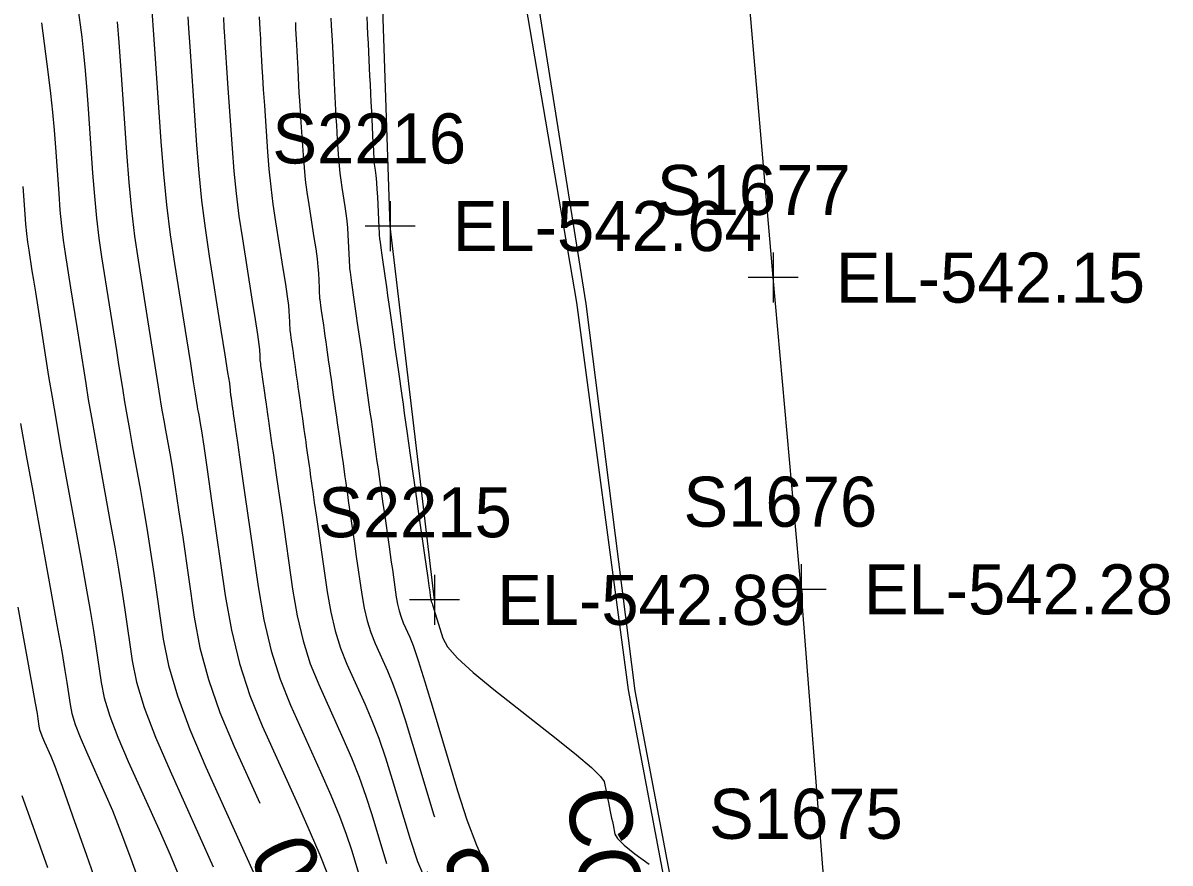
# Model space of a CAD drawing. Extents: x 1724534 to 1727318, y 657156 to 660047.
# Drawn here: x 1725500.6 to 1725592.2, y 658717.6 to 658784.7 of the extents above; entities that cross this region are included whole.
import ezdxf

# ---------------------------------------------------------------- set-up
doc = ezdxf.new("R2010")
doc.units = 0
for name, color, linetype in [('SURVEY - CONTOURS - Index with Text', 7, 'Continuous'), ('SURVEY - CONTOURS - Intermediate with optional Text', 7, 'Continuous'), ('SURVEY - DTM - Breaklines', 7, 'Continuous'), ('SURVEY - DTM - Breaklines - Points - Elevations', 7, 'Continuous'), ('SURVEY - DTM - Breaklines - Points - Locators', 7, 'Continuous'), ('SURVEY - DTM - Breaklines - Points - Numbers', 7, 'Continuous'), ('SURVEY - ROADSIDE BARRIERS with Text', 7, 'Continuous'), ('SURVEY - TRANSPORTATION - Features', 7, 'Continuous'), ('SURVEY - TRANSPORTATION - Features - Points - Elevations', 7, 'Continuous'), ('SURVEY - TRANSPORTATION - Features - Points - Locators', 7, 'Continuous'), ('SURVEY - TRANSPORTATION - Features - Points - Numbers', 7, 'Continuous'), ('SURVEY - UTILITIES - Electric (Underground) with Text', 7, 'Continuous'), ('SURVEY - UTILITIES - Fiber Optic Cable (Underground) with Text', 7, 'Continuous')]:
    doc.layers.add(name, color=color, linetype=linetype)

msp = doc.modelspace()

# ---------------------------------------------------------------- linework, layer by layer
at = {"layer": 'SURVEY - CONTOURS - Index with Text'}
for points in [[(1725508.128, 658784.771), (1725508.252, 658783.096), (1725508.406, 658780.895), (1725508.859, 658774.321), (1725509.045, 658771.934), (1725509.261, 658769.703), (1725509.507, 658767.628), (1725509.785, 658765.709), (1725510.567, 658760.8), (1725510.833, 658759.126), (1725511.046, 658757.786), (1725511.206, 658756.779), (1725511.313, 658756.107), (1725511.526, 658754.758), (1725511.614, 658754.214), (1725511.719, 658753.597), (1725511.84, 658752.905), (1725511.978, 658752.138), (1725512.368, 658749.995), (1725512.539, 658748.992), (1725512.76, 658747.59), (1725513.03, 658745.79), (1725513.35, 658743.591), (1725514.268, 658737.195), (1725514.725, 658734.75), (1725515.409, 658732.214), (1725516.319, 658729.585), (1725517.455, 658726.864), (1725519.5, 658722.336)], [(1725522.346, 658784.7), (1725522.37, 658784.214), (1725522.435, 658782.919), (1725522.46, 658782.433), (1725522.484, 658781.946), (1725522.508, 658781.457), (1725522.533, 658780.968), (1725522.598, 658779.662), (1725522.628, 658779.111), (1725522.669, 658778.436), (1725522.72, 658777.638), (1725522.783, 658776.717), (1725522.963, 658774.097), (1725523.042, 658773.114), (1725523.143, 658772.13), (1725523.267, 658771.146), (1725523.412, 658770.162), (1725523.83, 658767.536), (1725523.97, 658766.619), (1725524.076, 658765.839), (1725524.148, 658765.194), (1725524.186, 658764.685), (1725524.243, 658763.51), (1725524.261, 658763.123), (1725524.275, 658762.846), (1725524.283, 658762.676), (1725524.287, 658762.616), (1725524.289, 658762.599), (1725524.298, 658762.539), (1725524.322, 658762.37), (1725524.361, 658762.093), (1725524.416, 658761.707), (1725524.582, 658760.533), (1725524.645, 658760.092), (1725524.708, 658759.65), (1725524.771, 658759.205), (1725524.834, 658758.76), (1725525.003, 658757.569), (1725525.067, 658757.121), (1725525.131, 658756.672), (1725525.195, 658756.222), (1725525.259, 658755.769), (1725525.431, 658754.561), (1725525.495, 658754.107), (1725525.56, 658753.651), (1725525.625, 658753.194), (1725525.69, 658752.735), (1725525.864, 658751.509), (1725525.93, 658751.048), (1725525.995, 658750.586), (1725526.061, 658750.122), (1725526.127, 658749.656), (1725526.304, 658748.411), (1725526.37, 658747.944), (1725526.437, 658747.474), (1725526.504, 658747.003), (1725526.571, 658746.53), (1725526.751, 658745.267), (1725526.83, 658744.71), (1725526.933, 658743.989), (1725527.06, 658743.101), (1725527.211, 658742.049), (1725527.646, 658739.021), (1725527.835, 658737.925), (1725528.076, 658736.908), (1725528.368, 658735.97), (1725528.712, 658735.111), (1725529.7, 658732.924), (1725530.103, 658731.941), (1725530.573, 658730.634), (1725531.108, 658729.003), (1725531.71, 658727.046), (1725533.403, 658721.396), (1725533.456, 658721.241)], [(1725500.188, 658737.991), (1725501.361, 658731.538), (1725501.58, 658730.321), (1725501.723, 658729.502), (1725501.793, 658729.081), (1725501.878, 658728.489), (1725501.929, 658728.243), (1725502.02, 658727.948), (1725502.149, 658727.604), (1725502.318, 658727.211), (1725502.82, 658726.099), (1725503.139, 658725.293), (1725503.72, 658723.709), (1725504.564, 658721.345), (1725505.669, 658718.204), (1725506.416, 658716.07)]]:
    msp.add_lwpolyline(points, dxfattribs=at)
at = {"layer": 'SURVEY - CONTOURS - Intermediate with optional Text'}
for points in [[(1725510.792, 658787.179), (1725511.134, 658782.202), (1725511.617, 658775.195), (1725511.82, 658772.614), (1725512.067, 658770.129), (1725512.359, 658767.738), (1725512.695, 658765.443), (1725513.649, 658759.448), (1725513.966, 658757.46), (1725514.199, 658755.995), (1725514.349, 658755.05), (1725514.512, 658754.023), (1725514.546, 658753.825), (1725514.585, 658753.604), (1725514.629, 658753.359), (1725514.754, 658752.674), (1725514.845, 658752.095), (1725515.027, 658750.871), (1725515.299, 658749.004), (1725515.661, 658746.492), (1725516.746, 658738.936), (1725517.236, 658736.159), (1725517.893, 658733.497), (1725518.717, 658730.948), (1725519.707, 658728.513), (1725522.57, 658722.173), (1725523.539, 658719.993), (1725524.3, 658718.206), (1725524.853, 658716.812)], [(1725504.961, 658786.083), (1725505.29, 658783.545), (1725505.415, 658782.472), (1725505.542, 658781.157), (1725505.671, 658779.6), (1725505.802, 658777.801), (1725506.154, 658772.682), (1725506.299, 658770.823), (1725506.467, 658769.086), (1725506.659, 658767.47), (1725506.875, 658765.976), (1725507.484, 658762.153), (1725508.063, 658758.508), (1725508.209, 658757.585), (1725508.567, 658755.319), (1725508.715, 658754.406), (1725508.892, 658753.368), (1725509.096, 658752.205), (1725509.327, 658750.917), (1725509.983, 658747.316), (1725510.233, 658745.889), (1725510.492, 658744.309), (1725510.761, 658742.575), (1725511.038, 658740.689), (1725511.79, 658735.454), (1725512.215, 658733.341), (1725512.925, 658730.931), (1725513.922, 658728.222), (1725515.204, 658725.215), (1725519.004, 658716.798)], [(1725502.072, 658784.676), (1725502.607, 658780.551), (1725502.794, 658779.025), (1725502.955, 658777.543), (1725503.089, 658776.104), (1725503.197, 658774.708), (1725503.45, 658771.043), (1725503.553, 658769.713), (1725503.673, 658768.469), (1725503.811, 658767.312), (1725503.966, 658766.242), (1725504.402, 658763.505), (1725504.741, 658761.369), (1725504.92, 658760.237), (1725505.106, 658759.064), (1725505.609, 658755.88), (1725505.817, 658754.598), (1725506.064, 658753.14), (1725506.351, 658751.506), (1725506.677, 658749.697), (1725507.597, 658744.637), (1725507.927, 658742.786), (1725508.225, 658741.027), (1725508.492, 658739.361), (1725508.727, 658737.787), (1725509.312, 658733.713), (1725509.666, 658732.017), (1725510.289, 658729.986), (1725511.181, 658727.619), (1725512.342, 658724.917), (1725515.798, 658717.265)], [(1725513.751, 658785.162), (1725513.813, 658784.233), (1725513.912, 658782.79), (1725514.046, 658780.831), (1725514.453, 658774.92), (1725514.631, 658772.703), (1725514.859, 658770.485), (1725515.138, 658768.265), (1725515.466, 658766.045), (1725516.409, 658760.122), (1725516.719, 658758.17), (1725516.941, 658756.757), (1725517.076, 658755.883), (1725517.123, 658755.547), (1725517.131, 658755.371), (1725517.134, 658755.313), (1725517.136, 658755.271), (1725517.137, 658755.246), (1725517.138, 658755.237), (1725517.138, 658755.234), (1725517.139, 658755.225), (1725517.143, 658755.2), (1725517.149, 658755.158), (1725517.157, 658755.1), (1725517.182, 658754.924), (1725517.192, 658754.858), (1725517.201, 658754.791), (1725517.21, 658754.724), (1725517.22, 658754.658), (1725517.245, 658754.479), (1725517.255, 658754.412), (1725517.264, 658754.344), (1725517.274, 658754.277), (1725517.284, 658754.209), (1725517.309, 658754.027), (1725517.319, 658753.959), (1725517.329, 658753.891), (1725517.339, 658753.822), (1725517.348, 658753.753), (1725517.375, 658753.569), (1725517.384, 658753.5), (1725517.394, 658753.43), (1725517.404, 658753.361), (1725517.414, 658753.291), (1725517.441, 658753.104), (1725517.451, 658753.034), (1725517.461, 658752.963), (1725517.471, 658752.892), (1725517.481, 658752.821), (1725517.508, 658752.632), (1725517.566, 658752.225), (1725517.72, 658751.149), (1725517.971, 658749.402), (1725518.318, 658746.984), (1725519.372, 658739.644), (1725519.83, 658736.987), (1725520.414, 658734.521), (1725521.123, 658732.246), (1725521.958, 658730.163), (1725524.352, 658724.861), (1725525.18, 658722.98), (1725525.868, 658721.313), (1725526.417, 658719.86), (1725526.826, 658718.621), (1725527.73, 658715.603)], [(1725516.607, 658785.116), (1725516.647, 658784.317), (1725516.683, 658783.604), (1725516.71, 658783.145), (1725516.765, 658782.301), (1725516.848, 658781.073), (1725516.958, 658779.46), (1725517.29, 658774.646), (1725517.435, 658772.84), (1725517.621, 658771.033), (1725517.847, 658769.226), (1725518.115, 658767.417), (1725518.883, 658762.593), (1725519.136, 658760.987), (1725519.319, 658759.784), (1725519.433, 658758.986), (1725519.477, 658758.593), (1725519.502, 658758.084), (1725519.51, 658757.916), (1725519.519, 658757.723), (1725519.521, 658757.696), (1725519.522, 658757.689), (1725519.525, 658757.663), (1725519.536, 658757.59), (1725519.553, 658757.47), (1725519.577, 658757.302), (1725519.649, 658756.794), (1725519.676, 658756.602), (1725519.703, 658756.411), (1725519.731, 658756.218), (1725519.859, 658755.315), (1725519.887, 658755.12), (1725519.942, 658754.729), (1725520.017, 658754.205), (1725520.044, 658754.008), (1725520.073, 658753.811), (1725520.101, 658753.613), (1725520.129, 658753.414), (1725520.204, 658752.882), (1725520.233, 658752.683), (1725520.261, 658752.482), (1725520.29, 658752.281), (1725520.318, 658752.079), (1725520.453, 658751.133), (1725520.482, 658750.929), (1725520.589, 658750.177), (1725520.654, 658749.72), (1725520.791, 658748.762), (1725521.001, 658747.302), (1725521.283, 658745.339), (1725522.13, 658739.437), (1725522.499, 658737.3), (1725522.968, 658735.317), (1725523.538, 658733.488), (1725524.21, 658731.812), (1725526.135, 658727.549), (1725526.821, 658725.967), (1725527.436, 658724.42), (1725527.981, 658722.907), (1725528.454, 658721.429), (1725529.621, 658717.534)], [(1725519.465, 658785.151), (1725519.515, 658784.15), (1725519.533, 658783.774), (1725519.552, 658783.398), (1725519.571, 658783.02), (1725519.59, 658782.642), (1725519.641, 658781.633), (1725519.669, 658781.128), (1725519.717, 658780.369), (1725519.784, 658779.355), (1725519.871, 658778.088), (1725520.127, 658774.371), (1725520.238, 658772.977), (1725520.382, 658771.582), (1725520.557, 658770.186), (1725520.764, 658768.79), (1725521.357, 658765.065), (1725521.553, 658763.803), (1725521.698, 658762.811), (1725521.791, 658762.09), (1725521.832, 658761.639), (1725521.872, 658760.797), (1725521.885, 658760.52), (1725521.895, 658760.321), (1725521.901, 658760.199), (1725521.904, 658760.156), (1725521.905, 658760.144), (1725521.912, 658760.101), (1725521.929, 658759.98), (1725521.957, 658759.781), (1725521.996, 658759.505), (1725522.116, 658758.663), (1725522.161, 658758.347), (1725522.206, 658758.03), (1725522.251, 658757.712), (1725522.296, 658757.392), (1725522.417, 658756.539), (1725522.463, 658756.218), (1725522.509, 658755.896), (1725522.555, 658755.573), (1725522.601, 658755.249), (1725522.724, 658754.383), (1725522.77, 658754.058), (1725522.816, 658753.731), (1725522.863, 658753.403), (1725522.909, 658753.074), (1725523.034, 658752.196), (1725523.081, 658751.865), (1725523.128, 658751.534), (1725523.175, 658751.201), (1725523.223, 658750.867), (1725523.35, 658749.975), (1725523.397, 658749.64), (1725523.445, 658749.304), (1725523.493, 658748.966), (1725523.541, 658748.627), (1725523.67, 658747.722), (1725523.742, 658747.215), (1725523.862, 658746.375), (1725524.031, 658745.202), (1725524.247, 658743.694), (1725524.888, 658739.229), (1725525.167, 658737.613), (1725525.522, 658736.113), (1725525.953, 658734.729), (1725526.461, 658733.461), (1725527.917, 658730.236), (1725528.462, 658728.954), (1725529.005, 658727.527), (1725529.545, 658725.955), (1725530.082, 658724.238), (1725531.512, 658719.465), (1725532.111, 658717.692), (1725532.833, 658715.954)], [(1725525.187, 658785.061), (1725525.217, 658784.468), (1725525.276, 658783.278), (1725525.356, 658781.688), (1725525.386, 658781.092), (1725525.416, 658780.494), (1725525.446, 658779.894), (1725525.476, 658779.294), (1725525.556, 658777.691), (1725525.587, 658777.094), (1725525.621, 658776.504), (1725525.657, 658775.921), (1725525.695, 658775.346), (1725525.8, 658773.822), (1725525.846, 658773.251), (1725525.905, 658772.679), (1725525.976, 658772.107), (1725526.061, 658771.534), (1725526.304, 658770.007), (1725526.387, 658769.436), (1725526.454, 658768.866), (1725526.506, 658768.298), (1725526.541, 658767.731), (1725526.613, 658766.223), (1725526.637, 658765.727), (1725526.665, 658765.153), (1725526.67, 658765.076), (1725526.673, 658765.055), (1725526.714, 658764.76), (1725526.835, 658763.909), (1725527.049, 658762.403), (1725527.13, 658761.837), (1725527.21, 658761.269), (1725527.291, 658760.699), (1725527.59, 658758.599), (1725527.671, 658758.025), (1725527.753, 658757.449), (1725527.917, 658756.29), (1725528.22, 658754.156), (1725528.303, 658753.572), (1725528.387, 658752.985), (1725528.47, 658752.396), (1725528.694, 658750.822), (1725528.778, 658750.231), (1725528.862, 658749.638), (1725528.947, 658749.042), (1725529.032, 658748.444), (1725529.344, 658746.247), (1725529.429, 658745.645), (1725529.832, 658742.812), (1725530.004, 658741.602), (1725530.09, 658741.001), (1725530.175, 658740.404), (1725530.404, 658738.814), (1725530.503, 658738.238), (1725530.629, 658737.704), (1725530.783, 658737.211), (1725530.964, 658736.76), (1725531.482, 658735.611), (1725531.744, 658734.929), (1725532.141, 658733.742), (1725532.672, 658732.05), (1725533.338, 658729.855), (1725535.294, 658723.327), (1725536.038, 658721.022), (1725536.802, 658719.003), (1725537.587, 658717.27)], [(1725528.041, 658785.156), (1725528.077, 658784.454), (1725528.112, 658783.751), (1725528.147, 658783.047), (1725528.182, 658782.341), (1725528.277, 658780.457), (1725528.312, 658779.75), (1725528.347, 658779.041), (1725528.383, 658778.331), (1725528.419, 658777.62), (1725528.514, 658775.72), (1725528.546, 658775.077), (1725528.573, 658774.571), (1725528.593, 658774.204), (1725528.607, 658773.975), (1725528.636, 658773.548), (1725528.649, 658773.388), (1725528.666, 658773.228), (1725528.686, 658773.067), (1725528.71, 658772.907), (1725528.778, 658772.479), (1725528.804, 658772.252), (1725528.833, 658771.893), (1725528.863, 658771.401), (1725528.895, 658770.777), (1725528.984, 658768.936), (1725529.013, 658768.33), (1725529.034, 658767.895), (1725529.047, 658767.63), (1725529.053, 658767.535), (1725529.056, 658767.51), (1725529.07, 658767.415), (1725529.107, 658767.15), (1725529.169, 658766.716), (1725529.255, 658766.111), (1725529.516, 658764.273), (1725529.614, 658763.582), (1725529.713, 658762.889), (1725529.811, 658762.193), (1725529.911, 658761.494), (1725530.176, 658759.629), (1725530.275, 658758.928), (1725530.375, 658758.225), (1725530.475, 658757.519), (1725530.576, 658756.81), (1725530.845, 658754.917), (1725530.946, 658754.206), (1725531.047, 658753.492), (1725531.149, 658752.776), (1725531.251, 658752.057), (1725531.524, 658750.135), (1725531.626, 658749.414), (1725531.729, 658748.689), (1725531.936, 658747.232), (1725532.213, 658745.283), (1725532.317, 658744.55), (1725532.421, 658743.815), (1725532.526, 658743.077), (1725532.632, 658742.336), (1725532.913, 658740.357), (1725533.006, 658739.7), (1725533.075, 658739.215), (1725533.119, 658738.901), (1725533.14, 658738.758), (1725533.162, 658738.606), (1725533.171, 658738.551), (1725533.183, 658738.5), (1725533.198, 658738.452), (1725533.215, 658738.409), (1725533.265, 658738.299), (1725533.303, 658738.191), (1725533.38, 658737.948), (1725533.495, 658737.571), (1725533.649, 658737.06), (1725534.111, 658735.517), (1725534.496, 658734.828), (1725535.304, 658733.917), (1725536.535, 658732.784), (1725538.189, 658731.428), (1725543.163, 658727.519), (1725544.802, 658726.204), (1725545.987, 658725.194), (1725546.719, 658724.487), (1725546.997, 658724.084), (1725547.187, 658723.162), (1725547.239, 658722.906), (1725547.292, 658722.647), (1725547.346, 658722.386), (1725547.49, 658721.684), (1725547.545, 658721.42), (1725547.6, 658721.152), (1725547.655, 658720.881), (1725547.712, 658720.607), (1725547.863, 658719.871), (1725548.076, 658719.513), (1725548.602, 658718.992), (1725549.44, 658718.308), (1725550.592, 658717.46)], [(1725500.593, 658771.615), (1725500.745, 658769.405), (1725500.807, 658768.602), (1725500.88, 658767.852), (1725500.963, 658767.154), (1725501.056, 658766.509), (1725501.319, 658764.858), (1725501.436, 658764.124), (1725501.588, 658763.16), (1725501.777, 658761.966), (1725502.65, 658756.441), (1725502.919, 658754.789), (1725503.237, 658752.911), (1725503.606, 658750.807), (1725504.026, 658748.476), (1725505.212, 658741.958), (1725505.621, 658739.683), (1725505.958, 658737.746), (1725506.223, 658736.146), (1725506.415, 658734.885), (1725506.834, 658731.971), (1725507.087, 658730.759), (1725507.532, 658729.307), (1725508.17, 658727.614), (1725509.001, 658725.682), (1725511.472, 658720.21), (1725512.35, 658718.22), (1725513.132, 658716.358)], [(1725500.41, 658752.682), (1725500.862, 658750.107), (1725501.375, 658747.255), (1725502.827, 658739.279), (1725503.315, 658736.58), (1725503.69, 658734.464), (1725503.953, 658732.932), (1725504.104, 658731.983), (1725504.356, 658730.23), (1725504.508, 658729.501), (1725504.776, 658728.627), (1725505.16, 658727.609), (1725505.659, 658726.447), (1725507.146, 658723.154), (1725507.745, 658721.757), (1725508.426, 658720.033), (1725509.191, 658717.983), (1725510.038, 658715.607)], [(1725500.507, 658722.949), (1725501.387, 658720.521), (1725502.556, 658717.21)]]:
    msp.add_lwpolyline(points, dxfattribs=at)
at = {"layer": 'SURVEY - DTM - Breaklines'}
msp.add_lwpolyline([(1725533.454, 658738.584), (1725529.91, 658768.444), (1725528.895, 658798.433), (1725528.35, 658828.444), (1725532.274, 658858.683), (1725531.303, 658888.673), (1725527.687, 658918.53), (1725523.837, 658948.374), (1725524.63, 658981.767), (1725524.814, 658996.206), (1725524.72, 658997.154)], dxfattribs=at)
at = {"layer": 'SURVEY - DTM - Breaklines - Points - Locators'}
for p, q in [((1725529.91, 658770.444), (1725529.91, 658766.444)), ((1725531.91, 658768.444), (1725527.91, 658768.444)), ((1725533.454, 658740.584), (1725533.454, 658736.584)), ((1725535.454, 658738.584), (1725531.454, 658738.584))]:
    msp.add_line(p, q, dxfattribs=at)
at = {"layer": 'SURVEY - TRANSPORTATION - Features'}
msp.add_lwpolyline([(1725570.831, 658646.253), (1725568.796, 658661.122), (1725567.732, 658676.049), (1725566.054, 658695.422), (1725564.662, 658714.496), (1725562.732, 658739.426), (1725560.5, 658764.327), (1725558.347, 658789.335), (1725556.113, 658814.238), (1725553.973, 658839.149), (1725552.257, 658864.379), (1725550.906, 658889.348)], dxfattribs=at)
at = {"layer": 'SURVEY - TRANSPORTATION - Features - Points - Locators'}
for p, q in [((1725560.5, 658766.327), (1725560.5, 658762.327)), ((1725562.5, 658764.327), (1725558.5, 658764.327)), ((1725562.732, 658741.426), (1725562.732, 658737.426)), ((1725564.732, 658739.426), (1725560.732, 658739.426))]:
    msp.add_line(p, q, dxfattribs=at)
at = {"layer": 'SURVEY - UTILITIES - Electric (Underground) with Text'}
msp.add_lwpolyline([(1725538.314, 658827.699), (1725538.61, 658810.76), (1725539.309, 658794.446), (1725544.796, 658762.344), (1725548.909, 658731.403), (1725555.845, 658694.728), (1725557.583, 658674.802)], dxfattribs=at)
at = {"layer": 'SURVEY - UTILITIES - Fiber Optic Cable (Underground) with Text'}
msp.add_lwpolyline([(1725538.949, 658827.551), (1725539.433, 658810.741), (1725540.407, 658794.551), (1725545.54, 658762.23), (1725549.453, 658731.328), (1725556.372, 658694.759), (1725557.942, 658674.857)], dxfattribs=at)

# ---------------------------------------------------------------- texts
at = {"layer": 'SURVEY - CONTOURS - Index with Text'}
for s, rotation, p in [('550', 113.92518, (1725527.663, 658710.154)), ('545', 117.6634, (1725541.795, 658709.585))]:
    msp.add_text(s, height=5, rotation=rotation, dxfattribs=at).set_placement(p)
at = {"layer": 'SURVEY - DTM - Breaklines - Points - Elevations'}
for s, p in [('EL-542.64', (1725534.91, 658766.444)), ('EL-542.89', (1725538.454, 658736.584))]:
    msp.add_text(s, height=4, dxfattribs=at).set_placement(p)
at = {"layer": 'SURVEY - DTM - Breaklines - Points - Numbers'}
for s, p in [('S2216', (1725520.512, 658773.444)), ('S2215', (1725524.166, 658743.584))]:
    msp.add_text(s, height=4, dxfattribs=at).set_placement(p)
at = {"layer": 'SURVEY - ROADSIDE BARRIERS with Text'}
msp.add_text('CONC. RET. WALL', height=5, rotation=278.09519, dxfattribs=at).set_placement((1725543.926, 658723.271))
at = {"layer": 'SURVEY - TRANSPORTATION - Features - Points - Elevations'}
for s, p in [('EL-542.15', (1725565.5, 658762.327)), ('EL-542.28', (1725567.732, 658737.426))]:
    msp.add_text(s, height=4, dxfattribs=at).set_placement(p)
at = {"layer": 'SURVEY - TRANSPORTATION - Features - Points - Numbers'}
for s, p in [('S1677', (1725551.212, 658769.327)), ('S1676', (1725553.334, 658744.426)), ('S1675', (1725555.374, 658719.496))]:
    msp.add_text(s, height=4, dxfattribs=at).set_placement(p)

doc.saveas('drawing.dxf')
